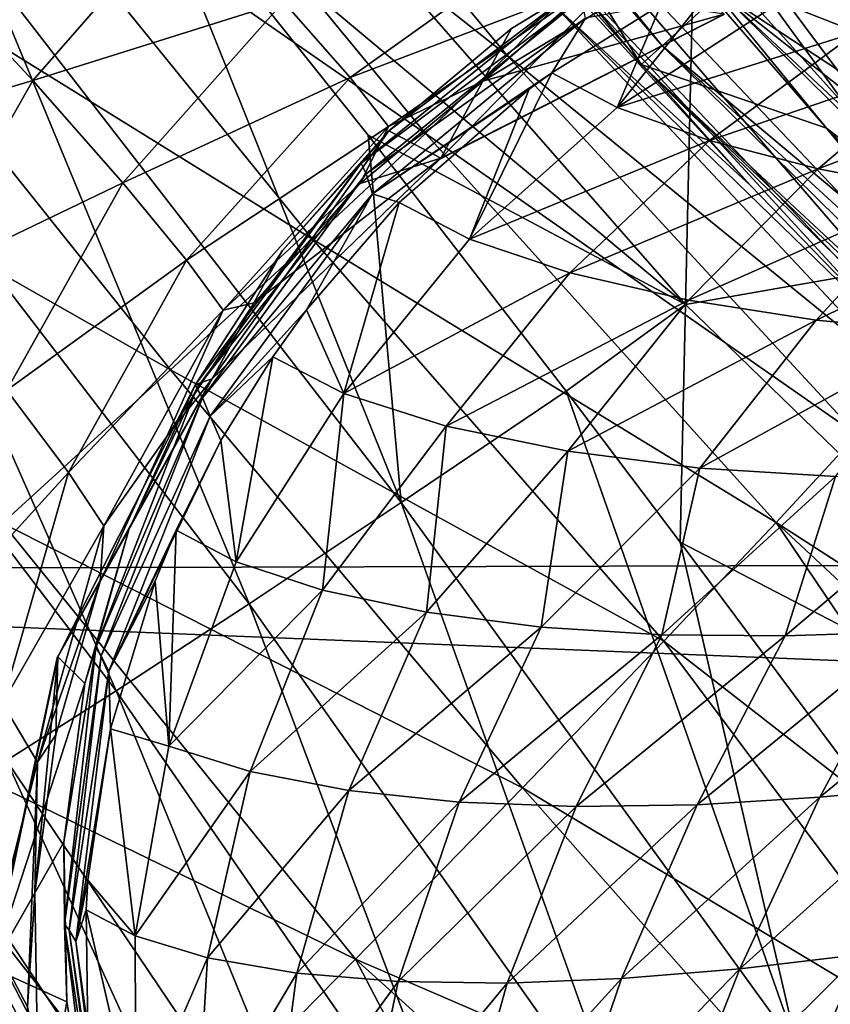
# Model space of a CAD drawing. Header units: metres. Extents: x -104 to 104, y -111 to 38.
# Tile 487 of 656: x -16.98 to -15.1, y -16.31 to -14.02. Entities that reach past the tile are written whole.
import ezdxf

# ---------------------------------------------------------------- set-up
doc = ezdxf.new("R2010")
doc.units = ezdxf.units.M
doc.layers.add('solid_509367_AD153', color=7, linetype='CONTINUOUS')

msp = doc.modelspace()

# ---------------------------------------------------------------- linework, layer by layer
at = {"layer": 'solid_509367_AD153'}
for points in [[(-14.247433, -14.24884, 49), (-15.753007, -12.564192, 49), (-15.245282, -11.753417, 49)], [(-14.247433, -14.24884, 49), (-15.245282, -11.753417, 49), (-13.805785, -13.414863, 49)], [(-15.072959, -12.020284, 51.388874), (-15.801939, -12.601642, 49.432518), (-14.291646, -14.291659, 49.432518)], [(-16.937555, -12.29605, 51.952751), (-15.486237, -14.080131, 51.952751), (-16.990471, -12.334466, 52.204365)], [(-15.35059, -13.9568, 51.767715), (-15.486237, -14.080131, 51.952751), (-16.937555, -12.29605, 51.952751)], [(-15.441203, -12.312829, 49), (-15.052698, -13.469894, 49), (-14.275045, -14.292064, 49)], [(-13.965359, -13.965359, 49), (-15.441203, -12.312829, 49), (-14.275045, -14.292064, 49)], [(-16.271772, -12.92581, 76.802628), (-16.990471, -12.334466, 52.204365), (-15.534618, -14.124121, 52.204365)], [(-15.486237, -14.080131, 51.952751), (-15.534618, -14.124121, 52.204365), (-16.990471, -12.334466, 52.204365)], [(-15.411458, -13.090611, 49.029289), (-15.753007, -12.564192, 49), (-14.247433, -14.24884, 49)], [(-14.318909, -14.318916, 49.239994), (-15.801939, -12.601642, 49.432518), (-15.832083, -12.625675, 49.239994)], [(-14.318909, -14.318916, 49.239994), (-14.291646, -14.291659, 49.432518), (-15.801939, -12.601642, 49.432518)], [(-15.832083, -12.625675, 49.239994), (-15.832081, -12.625676, 49.099998), (-14.318904, -14.31892, 49.099998)], [(-14.318909, -14.318916, 49.239994), (-15.832083, -12.625675, 49.239994), (-14.318904, -14.31892, 49.099998)], [(-15.411458, -13.090611, 49.029289), (-14.318904, -14.31892, 49.099998), (-15.832081, -12.625676, 49.099998)], [(-14.517548, -14.224184, 77.512039), (-15.386402, -12.84291, 77.552025), (-15.67804, -12.936491, 77.490135)], [(-14.517548, -14.224184, 77.512039), (-14.752312, -13.564998, 77.563972), (-15.386402, -12.84291, 77.552025)], [(-15.104518, -14.272104, 76.823914), (-16.271772, -12.92581, 76.802628), (-15.534618, -14.124121, 52.204365)], [(-15.983251, -13.195117, 77.081947), (-16.271772, -12.92581, 76.802628), (-15.104518, -14.272104, 76.823914)], [(-15.67804, -12.936491, 77.490135), (-15.862111, -13.091164, 77.325638), (-14.687998, -14.394245, 77.348053)], [(-14.517548, -14.224184, 77.512039), (-15.67804, -12.936491, 77.490135), (-14.687998, -14.394245, 77.348053)], [(-15.862111, -13.091164, 77.325638), (-15.983251, -13.195117, 77.081947), (-14.800172, -14.508542, 77.104698)], [(-14.687998, -14.394245, 77.348053), (-15.862111, -13.091164, 77.325638), (-14.800172, -14.508542, 77.104698)], [(-13.905772, -14.680145, 49.029289), (-14.318904, -14.31892, 49.099998), (-15.411458, -13.090611, 49.029289)], [(-13.905772, -14.680145, 49.029289), (-15.411458, -13.090611, 49.029289), (-14.247433, -14.24884, 49)], [(-15.846583, -14.102833, 22.514322), (-16.616735, -13.177334, 22.522524), (-16.816771, -13.335993, 21.84704)], [(-15.846583, -14.102833, 22.514322), (-15.733928, -13.989215, 23.228813), (-16.616735, -13.177334, 22.522524)], [(-14.800172, -14.508542, 77.104698), (-15.983251, -13.195117, 77.081947), (-15.104518, -14.272104, 76.823914)], [(-16.036274, -14.284288, 21.830811), (-16.816771, -13.335993, 21.84704), (-17.090958, -13.553454, 21.21538)], [(-16.036274, -14.284288, 21.830811), (-15.846583, -14.102833, 22.514322), (-16.816771, -13.335993, 21.84704)], [(-15.40102, -13.323314, 16.682907), (-15.431841, -14.681388, 16.243687), (-16.573248, -13.379436, 16.209776)], [(-15.923875, -13.525861, 48.599636), (-14.368125, -15.168245, 48.599636), (-15.700539, -13.336158, 48.892818)], [(-15.700539, -13.336158, 48.892818), (-14.166609, -14.955507, 48.892818), (-15.052698, -13.469894, 49)], [(-14.368125, -15.168245, 48.599636), (-14.166609, -14.955507, 48.892818), (-15.700539, -13.336158, 48.892818)], [(-15.40102, -13.323314, 16.682907), (-14.31321, -14.48574, 16.716713), (-15.431841, -14.681388, 16.243687)], [(-13.783922, -13.793241, 17.288477), (-14.31321, -14.48574, 16.716713), (-15.40102, -13.323314, 16.682907)], [(-16.705322, -13.615496, 16.112932), (-16.573248, -13.379436, 16.209776), (-15.431841, -14.681388, 16.243687)], [(-15.923875, -13.525861, 48.599636), (-16.005405, -13.595109, 48.200001), (-14.441691, -15.245903, 48.200001)], [(-15.923875, -13.525861, 48.599636), (-14.441691, -15.245903, 48.200001), (-14.368125, -15.168245, 48.599636)], [(-16.298933, -14.52969, 21.192934), (-17.090958, -13.553454, 21.21538), (-17.43358, -13.825183, 20.640718)], [(-16.298933, -14.52969, 21.192934), (-16.036274, -14.284288, 21.830811), (-17.090958, -13.553454, 21.21538)], [(-16.092848, -15.142147, 15.899475), (-17.062021, -13.890441, 15.899125), (-16.705322, -13.615496, 16.112932)], [(-16.169401, -14.288137, 16.119352), (-16.705322, -13.615496, 16.112932), (-15.431841, -14.681388, 16.243687)], [(-16.092848, -15.142147, 15.899475), (-16.705322, -13.615496, 16.112932), (-16.169401, -14.288137, 16.119352)], [(-14.891706, -14.806658, 23.984011), (-14.441691, -15.245903, 48.200001), (-16.005405, -13.595109, 48.200001)], [(-15.281498, -14.404021, 23.971928), (-14.891706, -14.806658, 23.984011), (-16.005405, -13.595109, 48.200001)], [(-15.700584, -13.946026, 23.959101), (-15.281498, -14.404021, 23.971928), (-16.005405, -13.595109, 48.200001)], [(21.743666, -13.646845, -18.346928), (20.274202, -15.193457, -18.129566), (-21.65933, -13.728402, -18.335466)], [(20.274202, -15.193457, -18.129566), (-20.180428, -15.302619, -18.114225), (-21.65933, -13.728402, -18.335466)], [(-14.405566, -14.578625, 51.700001), (-15.200953, -13.747658, 51.700001), (-15.08633, -13.731497, 51.700001)], [(-17.218382, -13.870303, 10.035259), (-16.948477, -14.16127, 9.492365), (-16.58437, -13.744085, 9.375728)], [(-16.58437, -13.744085, 9.375728), (-16.948477, -14.16127, 9.492365), (-16.365936, -13.977851, 8.818224)], [(-15.35059, -13.9568, 51.767715), (-15.200953, -13.747658, 51.700001), (-14.405566, -14.578625, 51.700001)], [(-16.365936, -13.977851, 8.818224), (-16.2117, -14.154215, 8.230696), (-15.74523, -13.82111, 8.202369)], [(-15.74523, -13.82111, 8.202369), (-16.2117, -14.154215, 8.230696), (-15.649738, -13.93923, 7.600026)], [(-15.212085, -13.979281, -12.878928), (-15.033924, -14.048881, -13.13258), (-14.782649, -13.817619, -12.795526)], [(-16.628927, -14.833776, 20.61437), (-17.43358, -13.825183, 20.640718), (-17.837492, -14.145511, 20.13504)], [(-16.628927, -14.833776, 20.61437), (-16.298933, -14.52969, 21.192934), (-17.43358, -13.825183, 20.640718)], [(-15.518821, -13.846875, -11.645874), (-15.342166, -14.006714, -0.171141), (-16.00058, -14.341847, -0.189755)], [(-15.836294, -14.040113, -11.655648), (-15.518821, -13.846875, -11.645874), (-16.00058, -14.341847, -0.189755)], [(-15.682426, -13.945554, -11.889766), (-15.518821, -13.846875, -11.645874), (-15.836294, -14.040113, -11.655648)], [(-17.218382, -13.870303, 10.035259), (-17.477346, -14.317371, 10.250105), (-16.948477, -14.16127, 9.492365)], [(-16.446077, -15.37773, 15.609028), (-17.38563, -14.153386, 15.607421), (-17.062021, -13.890441, 15.899125)], [(-16.092848, -15.142147, 15.899475), (-16.446077, -15.37773, 15.609028), (-17.062021, -13.890441, 15.899125)], [(-15.590714, -14.223732, -12.967252), (-15.212085, -13.979281, -12.878928), (-15.340836, -13.909118, -12.572538)], [(-15.590714, -14.223732, -12.967252), (-15.340836, -13.909118, -12.572538), (-15.48826, -13.983987, -12.580416)], [(-16.2117, -14.154215, 8.230696), (-16.121946, -14.26816, 7.621728), (-15.649738, -13.93923, 7.600026)], [(-16.185452, -14.353091, -11.900482), (-15.682426, -13.945554, -11.889766), (-16.121574, -14.278296, -11.666146)], [(-15.673614, -13.970014, -12.126946), (-15.682426, -13.945554, -11.889766), (-16.185452, -14.353091, -11.900482)], [(-15.649738, -13.93923, 7.600026), (-16.121946, -14.26816, 7.621728), (-15.902889, -14.162742, 6.99535)], [(-15.682426, -13.945554, -11.889766), (-15.836294, -14.040113, -11.655648), (-16.121574, -14.278296, -11.666146)], [(-15.649738, -13.93923, 7.600026), (-15.902889, -14.162742, 6.99535), (-15.585713, -13.969997, 6.985575)], [(-15.733928, -13.989215, 23.228813), (-15.281498, -14.404021, 23.971928), (-15.700584, -13.946026, 23.959101)], [(-13.726642, -15.556741, 51.767715), (-15.486237, -14.080131, 51.952751), (-15.35059, -13.9568, 51.767715)], [(-15.35059, -13.9568, 51.767715), (-14.405566, -14.578625, 51.700001), (-13.560403, -15.368338, 51.700001)], [(-13.687666, -15.512568, 51.73848), (-15.35059, -13.9568, 51.767715), (-13.560403, -15.368338, 51.700001)], [(-13.687666, -15.512568, 51.73848), (-13.726642, -15.556741, 51.767715), (-15.35059, -13.9568, 51.767715)], [(-16.948477, -14.16127, 9.492365), (-16.739311, -14.399239, 8.910979), (-16.365936, -13.977851, 8.818224)], [(-16.365936, -13.977851, 8.818224), (-16.739311, -14.399239, 8.910979), (-16.2117, -14.154215, 8.230696)], [(-16.17408, -14.377798, -12.129851), (-15.673614, -13.970014, -12.126946), (-16.185452, -14.353091, -11.900482)], [(-15.664057, -14.016103, -12.359636), (-15.673614, -13.970014, -12.126946), (-16.17408, -14.377798, -12.129851)], [(-15.342166, -14.006714, 0.171141), (-15.585713, -13.969997, 6.985575), (-15.902889, -14.162742, 6.99535)], [(-15.590714, -14.223732, -12.967252), (-15.033924, -14.048881, -13.13258), (-15.212085, -13.979281, -12.878928)], [(-16.00267, -14.343799, 0.102759), (-15.342166, -14.006714, 0.171141), (-16.00058, -14.341847, 0.189755)], [(-16.00267, -14.343799, 0.102759), (-15.344457, -14.008582, 0.083355), (-15.342166, -14.006714, 0.171141)], [(-15.342166, -14.006714, -0.171141), (-15.344457, -14.008582, -0.083355), (-16.00267, -14.343799, -0.102759)], [(-16.00058, -14.341847, -0.189755), (-15.342166, -14.006714, -0.171141), (-16.00267, -14.343799, -0.102759)], [(-16.00058, -14.341847, 0.189755), (-15.342166, -14.006714, 0.171141), (-15.902889, -14.162742, 6.99535)], [(-14.922512, -14.856198, 23.232811), (-15.733928, -13.989215, 23.228813), (-15.846583, -14.102833, 22.514322)], [(-15.742801, -14.143162, -12.586293), (-15.590714, -14.223732, -12.967252), (-15.48826, -13.983987, -12.580416)], [(-15.664057, -14.016103, -12.359636), (-15.742801, -14.143162, -12.586293), (-15.48826, -13.983987, -12.580416)], [(-15.733928, -13.989215, 23.228813), (-14.891706, -14.806658, 23.984011), (-15.281498, -14.404021, 23.971928)], [(-14.922512, -14.856198, 23.232811), (-14.891706, -14.806658, 23.984011), (-15.733928, -13.989215, 23.228813)], [(-16.159447, -14.424269, -12.353959), (-15.664057, -14.016103, -12.359636), (-16.17408, -14.377798, -12.129851)], [(-16.159447, -14.424269, -12.353959), (-15.742801, -14.143162, -12.586293), (-15.664057, -14.016103, -12.359636)], [(-15.344457, -14.008582, -0.083355), (-15.344457, -14.008582, 0.083355), (-16.00267, -14.343799, 0.102759)], [(-16.00267, -14.343799, -0.102759), (-15.344457, -14.008582, -0.083355), (-16.00267, -14.343799, 0.102759)], [(-16.121574, -14.278296, -11.666146), (-15.836294, -14.040113, -11.655648), (-16.00058, -14.341847, -0.189755)], [(-15.590714, -14.223732, -12.967252), (-15.376462, -14.300617, -13.280896), (-15.033924, -14.048881, -13.13258)], [(-15.376462, -14.300617, -13.280896), (-14.823729, -14.112219, -13.328043), (-15.033924, -14.048881, -13.13258)], [(-15.486237, -14.080131, 51.952751), (-13.847939, -15.694209, 51.952751), (-15.534618, -14.124121, 52.204365)], [(-13.795433, -15.634704, 51.848133), (-13.847939, -15.694209, 51.952751), (-15.486237, -14.080131, 51.952751)], [(-13.795433, -15.634704, 51.848133), (-15.486237, -14.080131, 51.952751), (-13.726642, -15.556741, 51.767715)], [(-15.033359, -14.984459, 22.498631), (-15.846583, -14.102833, 22.514322), (-16.036274, -14.284288, 21.830811)], [(-15.033359, -14.984459, 22.498631), (-14.922512, -14.856198, 23.232811), (-15.846583, -14.102833, 22.514322)], [(-15.376462, -14.300617, -13.280896), (-15.123801, -14.366522, -13.521223), (-14.823729, -14.112219, -13.328043)], [(-15.123801, -14.366522, -13.521223), (-14.596451, -14.166139, -13.467005), (-14.823729, -14.112219, -13.328043)], [(-16.159447, -14.424269, -12.353959), (-15.795586, -14.181533, -12.586127), (-15.742801, -14.143162, -12.586293)], [(-15.933716, -14.529722, -13.007835), (-15.590714, -14.223732, -12.967252), (-15.742801, -14.143162, -12.586293)], [(-15.933716, -14.529722, -13.007835), (-15.742801, -14.143162, -12.586293), (-15.795586, -14.181533, -12.586127)], [(-15.104518, -14.272104, 76.823914), (-15.534618, -14.124121, 52.204365), (-13.891202, -15.743241, 52.204365)], [(-13.866954, -15.71576, 52.012051), (-13.891202, -15.743241, 52.204365), (-15.534618, -14.124121, 52.204365)], [(-13.847939, -15.694209, 51.952751), (-13.866954, -15.71576, 52.012051), (-15.534618, -14.124121, 52.204365)], [(-17.01918, -15.190025, 20.107531), (-16.628927, -14.833776, 20.61437), (-17.837492, -14.145511, 20.13504)], [(-16.75481, -15.57942, 15.250372), (-17.665373, -14.382631, 15.249453), (-17.38563, -14.153386, 15.607421)], [(-17.477346, -14.317371, 10.250105), (-17.213531, -14.627053, 9.674066), (-16.948477, -14.16127, 9.492365)], [(-16.446077, -15.37773, 15.609028), (-16.75481, -15.57942, 15.250372), (-17.38563, -14.153386, 15.607421)], [(-16.948477, -14.16127, 9.492365), (-17.213531, -14.627053, 9.674066), (-16.739311, -14.399239, 8.910979)], [(-16.739311, -14.399239, 8.910979), (-16.59194, -14.578645, 8.298774), (-16.2117, -14.154215, 8.230696)], [(-16.2117, -14.154215, 8.230696), (-16.59194, -14.578645, 8.298774), (-16.121946, -14.26816, 7.621728)], [(-16.121946, -14.26816, 7.621728), (-16.187998, -14.400335, 7.005846), (-15.902889, -14.162742, 6.99535)], [(-16.00058, -14.341847, 0.189755), (-15.902889, -14.162742, 6.99535), (-16.187998, -14.400335, 7.005846)], [(-15.123801, -14.366522, -13.521223), (-14.852131, -14.41811, -13.692024), (-14.596451, -14.166139, -13.467005)], [(-16.159447, -14.424269, -12.353959), (-16.097086, -14.444603, -12.573843), (-15.795586, -14.181533, -12.586127)], [(-16.097086, -14.444603, -12.573843), (-15.933716, -14.529722, -13.007835), (-15.795586, -14.181533, -12.586127)], [(-15.933716, -14.529722, -13.007835), (-15.376462, -14.300617, -13.280896), (-15.590714, -14.223732, -12.967252)], [(-16.59194, -14.578645, 8.298774), (-16.50666, -14.69456, 7.664471), (-16.121946, -14.26816, 7.621728)], [(-16.121574, -14.278296, -11.666146), (-16.00058, -14.341847, -0.189755), (-16.532143, -14.854827, -0.211225)], [(-16.368351, -14.556157, -11.677135), (-16.121574, -14.278296, -11.666146), (-16.532143, -14.854827, -0.211225)], [(-16.121946, -14.26816, 7.621728), (-16.50666, -14.69456, 7.664471), (-16.187998, -14.400335, 7.005846)], [(-16.185452, -14.353091, -11.900482), (-16.121574, -14.278296, -11.666146), (-16.368351, -14.556157, -11.677135)], [(-14.477557, -14.907578, 76.834717), (-15.104518, -14.272104, 76.823914), (-13.891202, -15.743241, 52.204365)], [(-14.800172, -14.508542, 77.104698), (-15.104518, -14.272104, 76.823914), (-14.477557, -14.907578, 76.834717)], [(-15.221504, -15.18875, 21.798183), (-16.036274, -14.284288, 21.830811), (-16.298933, -14.52969, 21.192934)], [(-15.709162, -14.883245, 16.111502), (-16.169401, -14.288137, 16.119352), (-15.431841, -14.681388, 16.243687)], [(-16.092848, -15.142147, 15.899475), (-16.169401, -14.288137, 16.119352), (-15.709162, -14.883245, 16.111502)], [(-15.221504, -15.18875, 21.798183), (-15.033359, -14.984459, 22.498631), (-16.036274, -14.284288, 21.830811)], [(-15.933716, -14.529722, -13.007835), (-15.70073, -14.608128, -13.367606), (-15.376462, -14.300617, -13.280896)], [(-15.70073, -14.608128, -13.367606), (-15.123801, -14.366522, -13.521223), (-15.376462, -14.300617, -13.280896)], [(-16.534113, -14.85685, 0.121191), (-16.00058, -14.341847, 0.189755), (-16.532143, -14.854827, 0.211225)], [(-16.534113, -14.85685, 0.121191), (-16.00267, -14.343799, 0.102759), (-16.00058, -14.341847, 0.189755)], [(-16.00058, -14.341847, -0.189755), (-16.00267, -14.343799, -0.102759), (-16.534113, -14.85685, -0.121191)], [(-16.532143, -14.854827, -0.211225), (-16.00058, -14.341847, -0.189755), (-16.534113, -14.85685, -0.121191)], [(-16.00267, -14.343799, -0.102759), (-16.00267, -14.343799, 0.102759), (-16.534113, -14.85685, 0.121191)], [(-16.534113, -14.85685, -0.121191), (-16.00267, -14.343799, -0.102759), (-16.534113, -14.85685, 0.121191)], [(-16.532143, -14.854827, 0.211225), (-16.00058, -14.341847, 0.189755), (-16.43475, -14.677537, 7.016832)], [(-16.00058, -14.341847, 0.189755), (-16.187998, -14.400335, 7.005846), (-16.43475, -14.677537, 7.016832)], [(-16.185452, -14.353091, -11.900482), (-16.368351, -14.556157, -11.677135), (-16.571167, -14.867549, -11.688374)], [(-16.567327, -14.875973, -11.89936), (-16.185452, -14.353091, -11.900482), (-16.571167, -14.867549, -11.688374)], [(-16.17408, -14.377798, -12.129851), (-16.185452, -14.353091, -11.900482), (-16.567327, -14.875973, -11.89936)], [(-15.70073, -14.608128, -13.367606), (-15.425138, -14.671883, -13.646991), (-15.123801, -14.366522, -13.521223)], [(-15.425138, -14.671883, -13.646991), (-14.852131, -14.41811, -13.692024), (-15.123801, -14.366522, -13.521223)], [(-16.75481, -15.57942, 15.250372), (-17.009972, -15.741285, 14.834054), (-17.665373, -14.382631, 15.249453)], [(-16.554686, -14.898785, -12.108068), (-16.17408, -14.377798, -12.129851), (-16.567327, -14.875973, -11.89936)], [(-16.159447, -14.424269, -12.353959), (-16.17408, -14.377798, -12.129851), (-16.554686, -14.898785, -12.108068)], [(-17.213531, -14.627053, 9.674066), (-17.009377, -14.880634, 9.055565), (-16.739311, -14.399239, 8.910979)], [(-16.739311, -14.399239, 8.910979), (-17.009377, -14.880634, 9.055565), (-16.59194, -14.578645, 8.298774)], [(-16.50666, -14.69456, 7.664471), (-16.43475, -14.677537, 7.016832), (-16.187998, -14.400335, 7.005846)], [(-15.425138, -14.671883, -13.646991), (-15.128367, -14.717824, -13.850895), (-14.852131, -14.41811, -13.692024)], [(-15.128367, -14.717824, -13.850895), (-14.575047, -14.455246, -13.801467), (-14.852131, -14.41811, -13.692024)], [(-16.53702, -14.941638, -12.311431), (-16.159447, -14.424269, -12.353959), (-16.554686, -14.898785, -12.108068)], [(-16.53702, -14.941638, -12.311431), (-16.312754, -14.693735, -12.549315), (-16.159447, -14.424269, -12.353959)], [(-16.159447, -14.424269, -12.353959), (-16.312754, -14.693735, -12.549315), (-16.097086, -14.444603, -12.573843)], [(-16.226328, -14.888225, -13.003078), (-16.097086, -14.444603, -12.573843), (-16.312754, -14.693735, -12.549315)], [(-16.226328, -14.888225, -13.003078), (-15.933716, -14.529722, -13.007835), (-16.097086, -14.444603, -12.573843)], [(-15.128367, -14.717824, -13.850895), (-14.82495, -14.746419, -13.988686), (-14.575047, -14.455246, -13.801467)], [(-14.31321, -14.48574, 16.716713), (-14.189143, -15.885721, 16.280624), (-15.431841, -14.681388, 16.243687)], [(-15.482677, -15.464435, 21.147379), (-16.298933, -14.52969, 21.192934), (-16.628927, -14.833776, 20.61437)], [(-15.482677, -15.464435, 21.147379), (-15.221504, -15.18875, 21.798183), (-16.298933, -14.52969, 21.192934)], [(-16.226328, -14.888225, -13.003078), (-15.70073, -14.608128, -13.367606), (-15.933716, -14.529722, -13.007835)], [(-17.009377, -14.880634, 9.055565), (-16.86591, -15.072033, 8.403017), (-16.59194, -14.578645, 8.298774)], [(-16.59194, -14.578645, 8.298774), (-16.86591, -15.072033, 8.403017), (-16.50666, -14.69456, 7.664471)], [(-16.571167, -14.867549, -11.688374), (-16.368351, -14.556157, -11.677135), (-16.532143, -14.854827, -0.211225)], [(-16.226328, -14.888225, -13.003078), (-15.988393, -14.964186, -13.395483), (-15.70073, -14.608128, -13.367606)], [(-15.988393, -14.964186, -13.395483), (-15.425138, -14.671883, -13.646991), (-15.70073, -14.608128, -13.367606)], [(-16.50666, -14.69456, 7.664471), (-16.637701, -14.988235, 7.028065), (-16.43475, -14.677537, 7.016832)], [(-16.532143, -14.854827, 0.211225), (-16.43475, -14.677537, 7.016832), (-16.637701, -14.988235, 7.028065)], [(-15.988393, -14.964186, -13.395483), (-15.705316, -15.022998, -13.706671), (-15.425138, -14.671883, -13.646991)], [(-15.444035, -15.234035, 16.101429), (-15.709162, -14.883245, 16.111502), (-15.431841, -14.681388, 16.243687)], [(-15.705316, -15.022998, -13.706671), (-15.128367, -14.717824, -13.850895), (-15.425138, -14.671883, -13.646991)], [(-15.444035, -15.234035, 16.101429), (-15.431841, -14.681388, 16.243687), (-14.189143, -15.885721, 16.280624)], [(-16.86591, -15.072033, 8.403017), (-16.783463, -15.195804, 7.725986), (-16.50666, -14.69456, 7.664471)], [(-16.50666, -14.69456, 7.664471), (-16.783463, -15.195804, 7.725986), (-16.637701, -14.988235, 7.028065)], [(-16.53702, -14.941638, -12.311431), (-16.391418, -14.802999, -12.53562), (-16.312754, -14.693735, -12.549315)], [(-16.391418, -14.802999, -12.53562), (-16.226328, -14.888225, -13.003078), (-16.312754, -14.693735, -12.549315)], [(-15.705316, -15.022998, -13.706671), (-15.398732, -15.061828, -13.941747), (-15.128367, -14.717824, -13.850895)], [(-15.398732, -15.061828, -13.941747), (-14.82495, -14.746419, -13.988686), (-15.128367, -14.717824, -13.850895)], [(-15.398732, -15.061828, -13.941747), (-15.083076, -15.081565, -14.110077), (-14.82495, -14.746419, -13.988686)], [(-16.53702, -14.941638, -12.311431), (-16.511551, -14.997451, -12.507579), (-16.391418, -14.802999, -12.53562)], [(-16.476278, -15.279854, -12.910281), (-16.391418, -14.802999, -12.53562), (-16.511551, -14.997451, -12.507579)], [(-16.476278, -15.279854, -12.910281), (-16.226328, -14.888225, -13.003078), (-16.391418, -14.802999, -12.53562)], [(-15.810946, -15.805249, 20.560997), (-16.628927, -14.833776, 20.61437), (-17.01918, -15.190025, 20.107531)], [(-15.810946, -15.805249, 20.560997), (-15.482677, -15.464435, 21.147379), (-16.628927, -14.833776, 20.61437)], [(-16.892359, -15.502916, 0.137039), (-16.532143, -14.854827, 0.211225), (-16.890406, -15.500824, 0.233674)], [(-16.892359, -15.502916, 0.137039), (-16.534113, -14.85685, 0.121191), (-16.532143, -14.854827, 0.211225)], [(-16.532143, -14.854827, -0.211225), (-16.534113, -14.85685, -0.121191), (-16.892359, -15.502916, -0.137039)], [(-16.890406, -15.500824, -0.233674), (-16.532143, -14.854827, -0.211225), (-16.892359, -15.502916, -0.137039)], [(-16.534113, -14.85685, -0.121191), (-16.534113, -14.85685, 0.121191), (-16.892359, -15.502916, 0.137039)], [(-16.892359, -15.502916, -0.137039), (-16.534113, -14.85685, -0.121191), (-16.892359, -15.502916, 0.137039)], [(-16.890406, -15.500824, 0.233674), (-16.532143, -14.854827, 0.211225), (-16.792379, -15.325575, 7.039298)], [(-16.571167, -14.867549, -11.688374), (-16.532143, -14.854827, -0.211225), (-16.890406, -15.500824, -0.233674)], [(-16.725536, -15.205587, -11.699613), (-16.571167, -14.867549, -11.688374), (-16.890406, -15.500824, -0.233674)], [(-16.802439, -15.479123, -11.886472), (-16.567327, -14.875973, -11.89936), (-16.725536, -15.205587, -11.699613)], [(-16.554686, -14.898785, -12.108068), (-16.567327, -14.875973, -11.89936), (-16.802439, -15.479123, -11.886472)], [(-16.532143, -14.854827, 0.211225), (-16.637701, -14.988235, 7.028065), (-16.792379, -15.325575, 7.039298)], [(-16.567327, -14.875973, -11.89936), (-16.571167, -14.867549, -11.688374), (-16.725536, -15.205587, -11.699613)], [(-17.009377, -14.880634, 9.055565), (-17.162062, -15.39696, 9.24445), (-16.86591, -15.072033, 8.403017)], [(-16.790052, -15.498233, -12.063049), (-16.554686, -14.898785, -12.108068), (-16.802439, -15.479123, -11.886472)], [(-16.53702, -14.941638, -12.311431), (-16.554686, -14.898785, -12.108068), (-16.790052, -15.498233, -12.063049)], [(-16.476278, -15.279854, -12.910281), (-16.275902, -15.345449, -13.290992), (-16.226328, -14.888225, -13.003078)], [(-16.275902, -15.345449, -13.290992), (-15.988393, -14.964186, -13.395483), (-16.226328, -14.888225, -13.003078)], [(-15.171878, -16.412632, 15.857625), (-16.092848, -15.142147, 15.899475), (-15.709162, -14.883245, 16.111502)], [(-15.171878, -16.412632, 15.857625), (-15.709162, -14.883245, 16.111502), (-15.444035, -15.234035, 16.101429)], [(-16.771885, -15.534104, -12.234856), (-16.53702, -14.941638, -12.311431), (-16.790052, -15.498233, -12.063049)], [(-16.771885, -15.534104, -12.234856), (-16.511551, -14.997451, -12.507579), (-16.53702, -14.941638, -12.311431)], [(-16.275902, -15.345449, -13.290992), (-16.034204, -15.396821, -13.609114), (-15.988393, -14.964186, -13.395483)], [(-16.034204, -15.396821, -13.609114), (-15.705316, -15.022998, -13.706671), (-15.988393, -14.964186, -13.395483)], [(-16.783463, -15.195804, 7.725986), (-16.792379, -15.325575, 7.039298), (-16.637701, -14.988235, 7.028065)], [(-15.221504, -15.18875, 21.798183), (-14.212693, -15.838639, 22.34861), (-15.033359, -14.984459, 22.498631)], [(-16.771885, -15.534104, -12.234856), (-16.615602, -15.205932, -12.472948), (-16.511551, -14.997451, -12.507579)], [(-16.615602, -15.205932, -12.472948), (-16.476278, -15.279854, -12.910281), (-16.511551, -14.997451, -12.507579)], [(-16.034204, -15.396821, -13.609114), (-15.767397, -15.431404, -13.866747), (-15.705316, -15.022998, -13.706671)], [(-15.767397, -15.431404, -13.866747), (-15.398732, -15.061828, -13.941747), (-15.705316, -15.022998, -13.706671)], [(-17.162062, -15.39696, 9.24445), (-17.019173, -15.608379, 8.537931), (-16.86591, -15.072033, 8.403017)], [(-16.86591, -15.072033, 8.403017), (-17.019173, -15.608379, 8.537931), (-16.783463, -15.195804, 7.725986)], [(-15.767397, -15.431404, -13.866747), (-15.487, -15.449311, -14.069605), (-15.398732, -15.061828, -13.941747)], [(-15.487, -15.449311, -14.069605), (-15.083076, -15.081565, -14.110077), (-15.398732, -15.061828, -13.941747)], [(-15.487, -15.449311, -14.069605), (-15.20062, -15.45224, -14.224126), (-15.083076, -15.081565, -14.110077)], [(-15.20062, -15.45224, -14.224126), (-14.767271, -15.085026, -14.221211), (-15.083076, -15.081565, -14.110077)], [(-15.20062, -15.45224, -14.224126), (-14.913177, -15.442573, -14.336146), (-14.767271, -15.085026, -14.221211)], [(-15.562452, -16.628349, 15.571589), (-16.446077, -15.37773, 15.609028), (-16.092848, -15.142147, 15.899475)], [(-15.171878, -16.412632, 15.857625), (-15.562452, -16.628349, 15.571589), (-16.092848, -15.142147, 15.899475)], [(20.274202, -15.193457, -18.129566), (18.959627, -16.886137, -17.891676), (-20.180428, -15.302619, -18.114225)], [(-16.198854, -16.203455, 20.052353), (-17.01918, -15.190025, 20.107531), (-17.461323, -15.590798, 19.683279)], [(-16.198854, -16.203455, 20.052353), (-15.810946, -15.805249, 20.560997), (-17.01918, -15.190025, 20.107531)], [(-17.019173, -15.608379, 8.537931), (-16.937666, -15.745292, 7.80301), (-16.783463, -15.195804, 7.725986)], [(-16.783463, -15.195804, 7.725986), (-16.937666, -15.745292, 7.80301), (-16.792379, -15.325575, 7.039298)], [(-15.482677, -15.464435, 21.147379), (-14.53714, -16.200203, 21.339848), (-15.221504, -15.18875, 21.798183)], [(-15.221504, -15.18875, 21.798183), (-14.53714, -16.200203, 21.339848), (-14.354702, -15.996894, 21.834625)], [(-15.221504, -15.18875, 21.798183), (-14.354702, -15.996894, 21.834625), (-14.212693, -15.838639, 22.34861)], [(-16.828045, -15.562794, -11.710603), (-16.725536, -15.205587, -11.699613), (-16.890406, -15.500824, -0.233674)], [(-16.802439, -15.479123, -11.886472), (-16.725536, -15.205587, -11.699613), (-16.828045, -15.562794, -11.710603)], [(-16.771885, -15.534104, -12.234856), (-16.66453, -15.324471, -12.451368), (-16.615602, -15.205932, -12.472948)], [(-16.632383, -15.708219, -12.826869), (-16.615602, -15.205932, -12.472948), (-16.66453, -15.324471, -12.451368)], [(-16.632383, -15.708219, -12.826869), (-16.476278, -15.279854, -12.910281), (-16.615602, -15.205932, -12.472948)], [(-14.763575, -16.147278, 16.06204), (-15.444035, -15.234035, 16.101429), (-14.189143, -15.885721, 16.280624)], [(-15.171878, -16.412632, 15.857625), (-15.444035, -15.234035, 16.101429), (-14.763575, -16.147278, 16.06204)], [(-16.632383, -15.708219, -12.826869), (-16.275902, -15.345449, -13.290992), (-16.476278, -15.279854, -12.910281)], [(18.959627, -16.886137, -17.891676), (-18.869469, -17.015713, -17.873465), (-20.180428, -15.302619, -18.114225)], [(-16.937666, -15.745292, 7.80301), (-16.895369, -15.682118, 7.050282), (-16.792379, -15.325575, 7.039298)], [(-16.890406, -15.500824, 0.233674), (-16.792379, -15.325575, 7.039298), (-16.895369, -15.682118, 7.050282)], [(-16.771885, -15.534104, -12.234856), (-16.768425, -15.667809, -12.381884), (-16.66453, -15.324471, -12.451368)], [(-16.768425, -15.667809, -12.381884), (-16.632383, -15.708219, -12.826869), (-16.66453, -15.324471, -12.451368)], [(-16.632383, -15.708219, -12.826869), (-16.443806, -15.767306, -13.214322), (-16.275902, -15.345449, -13.290992)], [(-16.443806, -15.767306, -13.214322), (-16.034204, -15.396821, -13.609114), (-16.275902, -15.345449, -13.290992)], [(-15.906741, -16.809713, 15.211766), (-16.75481, -15.57942, 15.250372), (-16.446077, -15.37773, 15.609028)], [(-15.562452, -16.628349, 15.571589), (-15.906741, -16.809713, 15.211766), (-16.446077, -15.37773, 15.609028)], [(-16.443806, -15.767306, -13.214322), (-16.214165, -15.81146, -13.544703), (-16.034204, -15.396821, -13.609114)], [(-16.214165, -15.81146, -13.544703), (-15.767397, -15.431404, -13.866747), (-16.034204, -15.396821, -13.609114)], [(-15.119613, -15.827097, -14.362166), (-14.627955, -15.422811, -14.410534), (-14.913177, -15.442573, -14.336146)], [(-15.119613, -15.827097, -14.362166), (-14.832709, -15.799569, -14.464543), (-14.627955, -15.422811, -14.410534)], [(-16.214165, -15.81146, -13.544703), (-15.958165, -15.838561, -13.819682), (-15.767397, -15.431404, -13.866747)], [(-15.958165, -15.838561, -13.819682), (-15.487, -15.449311, -14.069605), (-15.767397, -15.431404, -13.866747)], [(-15.405167, -15.844352, -14.223326), (-14.913177, -15.442573, -14.336146), (-15.20062, -15.45224, -14.224126)], [(-15.405167, -15.844352, -14.223326), (-15.119613, -15.827097, -14.362166), (-14.913177, -15.442573, -14.336146)], [(-15.958165, -15.838561, -13.819682), (-15.686203, -15.848945, -14.044096), (-15.487, -15.449311, -14.069605)], [(-15.810946, -15.805249, 20.560997), (-14.752442, -16.440136, 20.885183), (-15.482677, -15.464435, 21.147379)], [(-15.686203, -15.848945, -14.044096), (-15.20062, -15.45224, -14.224126), (-15.487, -15.449311, -14.069605)], [(-15.686203, -15.848945, -14.044096), (-15.405167, -15.844352, -14.223326), (-15.20062, -15.45224, -14.224126)], [(-15.482677, -15.464435, 21.147379), (-14.752442, -16.440136, 20.885183), (-14.53714, -16.200203, 21.339848)], [(-16.802439, -15.479123, -11.886472), (-16.828045, -15.562794, -11.710603), (-16.876427, -15.931271, -11.721101)], [(-16.875017, -16.122086, -11.862684), (-16.802439, -15.479123, -11.886472), (-16.876427, -15.931271, -11.721101)], [(-16.790052, -15.498233, -12.063049), (-16.802439, -15.479123, -11.886472), (-16.875017, -16.122086, -11.862684)], [(-17.04611, -16.225559, 0.148919), (-16.890406, -15.500824, 0.233674), (-17.04406, -16.223389, 0.25514)], [(-17.04611, -16.225559, 0.148919), (-16.892359, -15.502916, 0.137039), (-16.890406, -15.500824, 0.233674)], [(-16.890406, -15.500824, -0.233674), (-16.892359, -15.502916, -0.137039), (-17.04611, -16.225559, -0.148919)], [(-17.04406, -16.223389, -0.25514), (-16.890406, -15.500824, -0.233674), (-17.04611, -16.225559, -0.148919)], [(-16.892359, -15.502916, -0.137039), (-16.892359, -15.502916, 0.137039), (-17.04611, -16.225559, 0.148919)], [(-17.04611, -16.225559, -0.148919), (-16.892359, -15.502916, -0.137039), (-17.04611, -16.225559, 0.148919)], [(-17.04406, -16.223389, 0.25514), (-16.890406, -15.500824, 0.233674), (-16.944397, -16.050001, 7.060777)], [(-16.828045, -15.562794, -11.710603), (-16.890406, -15.500824, -0.233674), (-17.04406, -16.223389, -0.25514)], [(-16.890406, -15.500824, 0.233674), (-16.895369, -15.682118, 7.050282), (-16.944397, -16.050001, 7.060777)], [(-16.864487, -16.136169, -11.997795), (-16.790052, -15.498233, -12.063049), (-16.875017, -16.122086, -11.862684)], [(-16.771885, -15.534104, -12.234856), (-16.790052, -15.498233, -12.063049), (-16.864487, -16.136169, -11.997795)], [(-16.848557, -16.162607, -12.129281), (-16.771885, -15.534104, -12.234856), (-16.864487, -16.136169, -11.997795)], [(-16.848557, -16.162607, -12.129281), (-16.768425, -15.667809, -12.381884), (-16.771885, -15.534104, -12.234856)], [(-16.876427, -15.931271, -11.721101), (-16.828045, -15.562794, -11.710603), (-17.04406, -16.223389, -0.25514)], [(-16.193998, -16.951061, 14.789387), (-17.009972, -15.741285, 14.834054), (-16.75481, -15.57942, 15.250372)], [(-15.906741, -16.809713, 15.211766), (-16.193998, -16.951061, 14.789387), (-16.75481, -15.57942, 15.250372)], [(-16.637594, -16.650007, 19.632999), (-17.461323, -15.590798, 19.683279), (-17.945875, -16.027502, 19.350716)], [(-16.637594, -16.650007, 19.632999), (-16.198854, -16.203455, 20.052353), (-17.461323, -15.590798, 19.683279)], [(-17.019173, -15.608379, 8.537931), (-17.043653, -16.159418, 8.696408), (-16.937666, -15.745292, 7.80301)], [(-16.848557, -16.162607, -12.129281), (-16.821018, -16.020132, -12.30061), (-16.768425, -15.667809, -12.381884)], [(-16.821018, -16.020132, -12.30061), (-16.711252, -16.149521, -12.707802), (-16.768425, -15.667809, -12.381884)], [(-16.711252, -16.149521, -12.707802), (-16.632383, -15.708219, -12.826869), (-16.768425, -15.667809, -12.381884)], [(-16.937666, -15.745292, 7.80301), (-16.944397, -16.050001, 7.060777), (-16.895369, -15.682118, 7.050282)], [(-16.711252, -16.149521, -12.707802), (-16.443806, -15.767306, -13.214322), (-16.632383, -15.708219, -12.826869)], [(-16.415257, -17.047981, 14.317634), (-17.204058, -15.858567, 14.372314), (-17.009972, -15.741285, 14.834054)], [(-17.043653, -16.159418, 8.696408), (-16.961088, -16.313868, 7.891455), (-16.937666, -15.745292, 7.80301)], [(-16.193998, -16.951061, 14.789387), (-16.415257, -17.047981, 14.317634), (-17.009972, -15.741285, 14.834054)], [(-16.937666, -15.745292, 7.80301), (-16.961088, -16.313868, 7.891455), (-16.944397, -16.050001, 7.060777)], [(-16.711252, -16.149521, -12.707802), (-16.542831, -16.200071, -13.088796), (-16.443806, -15.767306, -13.214322)], [(-16.542831, -16.200071, -13.088796), (-16.214165, -15.81146, -13.544703), (-16.443806, -15.767306, -13.214322)], [(-16.542831, -16.200071, -13.088796), (-16.334963, -16.235899, -13.421514), (-16.214165, -15.81146, -13.544703)], [(-16.334963, -16.235899, -13.421514), (-15.958165, -15.838561, -13.819682), (-16.214165, -15.81146, -13.544703)], [(-16.198854, -16.203455, 20.052353), (-15.003371, -16.719772, 20.464474), (-15.810946, -15.805249, 20.560997)], [(-15.810946, -15.805249, 20.560997), (-15.003371, -16.719772, 20.464474), (-14.752442, -16.440136, 20.885183)], [(-15.305885, -16.225719, -14.314152), (-14.832709, -15.799569, -14.464543), (-15.119613, -15.827097, -14.362166)], [(-15.305885, -16.225719, -14.314152), (-15.02584, -16.192884, -14.44478), (-14.832709, -15.799569, -14.464543)], [(-15.580415, -16.248484, -14.149539), (-15.119613, -15.827097, -14.362166), (-15.405167, -15.844352, -14.223326)], [(-15.580415, -16.248484, -14.149539), (-15.305885, -16.225719, -14.314152), (-15.119613, -15.827097, -14.362166)], [(-16.563614, -17.097452, 13.811231), (-17.33136, -15.927817, 13.87873), (-17.204058, -15.858567, 14.372314)], [(-16.415257, -17.047981, 14.317634), (-16.563614, -17.097452, 13.811231), (-17.204058, -15.858567, 14.372314)], [(-16.334963, -16.235899, -13.421514), (-16.099926, -16.255415, -13.706841), (-15.958165, -15.838561, -13.819682)], [(-16.099926, -16.255415, -13.706841), (-15.686203, -15.848945, -14.044096), (-15.958165, -15.838561, -13.819682)], [(-16.099926, -16.255415, -13.706841), (-15.846445, -16.259071, -13.94823), (-15.686203, -15.848945, -14.044096)], [(-15.846445, -16.259071, -13.94823), (-15.405167, -15.844352, -14.223326), (-15.686203, -15.848945, -14.044096)], [(-15.846445, -16.259071, -13.94823), (-15.580415, -16.248484, -14.149539), (-15.405167, -15.844352, -14.223326)], [(-17.33136, -15.927817, 13.87873), (-16.628792, -17.107225, 13.283777), (-17.385183, -15.951206, 13.36832)], [(-16.563614, -17.097452, 13.811231), (-16.628792, -17.107225, 13.283777), (-17.33136, -15.927817, 13.87873)], [(-17.399176, -16.011873, 11.602339), (-17.385183, -15.951206, 13.36832), (-16.628792, -17.107225, 13.283777)], [(-16.86961, -16.302866, -11.730877), (-16.876427, -15.931271, -11.721101), (-17.04406, -16.223389, -0.25514)], [(-16.875017, -16.122086, -11.862684), (-16.876427, -15.931271, -11.721101), (-16.86961, -16.302866, -11.730877)], [(-17.097385, -16.492214, 10.820492), (-17.399176, -16.011873, 11.602339), (-16.628792, -17.107225, 13.283777)], [(-16.848557, -16.162607, -12.129281), (-16.825148, -16.088505, -12.283715), (-16.821018, -16.020132, -12.30061)], [(-16.821018, -16.020132, -12.30061), (-16.825148, -16.088505, -12.283715), (-16.711252, -16.149521, -12.707802)], [(-17.117199, -17.134768, 19.31246), (-16.637594, -16.650007, 19.632999), (-17.945875, -16.027502, 19.350716)], [(-17.04406, -16.223389, 0.25514), (-16.944397, -16.050001, 7.060777), (-16.938385, -16.421108, 7.070549)], [(-16.961088, -16.313868, 7.891455), (-16.938385, -16.421108, 7.070549), (-16.944397, -16.050001, 7.060777)], [(-16.848557, -16.162607, -12.129281), (-16.821184, -16.373913, -12.209281), (-16.825148, -16.088505, -12.283715)], [(-16.709806, -16.588642, -12.557671), (-16.711252, -16.149521, -12.707802), (-16.825148, -16.088505, -12.283715)], [(-16.709806, -16.588642, -12.557671), (-16.825148, -16.088505, -12.283715), (-16.821184, -16.373913, -12.209281)], [(-16.875017, -16.122086, -11.862684), (-16.86961, -16.302866, -11.730877), (-16.807749, -16.669363, -11.739712)], [(-16.780191, -16.76173, -11.829592), (-16.875017, -16.122086, -11.862684), (-16.807749, -16.669363, -11.739712)], [(-16.864487, -16.136169, -11.997795), (-16.875017, -16.122086, -11.862684), (-16.780191, -16.76173, -11.829592)], [(-16.773022, -16.770058, -11.916659), (-16.864487, -16.136169, -11.997795), (-16.780191, -16.76173, -11.829592)], [(-16.848557, -16.162607, -12.129281), (-16.864487, -16.136169, -11.997795), (-16.773022, -16.770058, -11.916659)], [(-16.709806, -16.588642, -12.557671), (-16.542831, -16.200071, -13.088796), (-16.711252, -16.149521, -12.707802)], [(-15.197638, -16.590153, -14.349991), (-14.742687, -16.151941, -14.54355), (-15.02584, -16.192884, -14.44478)], [(-15.197638, -16.590153, -14.349991), (-14.92498, -16.546869, -14.47817), (-14.742687, -16.151941, -14.54355)], [(-14.303757, -17.689299, 15.794046), (-15.171878, -16.412632, 15.857625), (-14.763575, -16.147278, 16.06204)], [(-17.090004, -16.426397, 9.713962), (-16.938059, -16.696114, 8.870095), (-17.043653, -16.159418, 8.696408)], [(-17.043653, -16.159418, 8.696408), (-16.938059, -16.696114, 8.870095), (-16.961088, -16.313868, 7.891455)], [(-16.76198, -16.785711, -12.001667), (-16.821184, -16.373913, -12.209281), (-16.848557, -16.162607, -12.129281)], [(-16.76198, -16.785711, -12.001667), (-16.848557, -16.162607, -12.129281), (-16.773022, -16.770058, -11.916659)], [(-16.709806, -16.588642, -12.557671), (-16.568697, -16.629107, -12.91943), (-16.542831, -16.200071, -13.088796)], [(-16.637594, -16.650007, 19.632999), (-15.588007, -17.37129, 19.766384), (-16.198854, -16.203455, 20.052353)], [(-16.568697, -16.629107, -12.91943), (-16.334963, -16.235899, -13.421514), (-16.542831, -16.200071, -13.088796)], [(-16.198854, -16.203455, 20.052353), (-15.588007, -17.37129, 19.766384), (-15.281431, -17.029642, 20.092241)], [(-16.198854, -16.203455, 20.052353), (-15.281431, -17.029642, 20.092241), (-15.003371, -16.719772, 20.464474)], [(-15.462637, -16.625551, -14.192465), (-15.02584, -16.192884, -14.44478), (-15.305885, -16.225719, -14.314152)], [(-15.462637, -16.625551, -14.192465), (-15.197638, -16.590153, -14.349991), (-15.02584, -16.192884, -14.44478)], [(-17.04406, -16.223389, 0.25514), (-16.938385, -16.421108, 7.070549), (-16.877464, -16.787256, 7.079384)], [(-16.979677, -16.959375, 0.273747), (-17.04406, -16.223389, 0.25514), (-16.877464, -16.787256, 7.079384)], [(-16.86961, -16.302866, -11.730877), (-17.04406, -16.223389, -0.25514), (-16.979677, -16.959375, -0.273747)], [(-15.717608, -16.651478, -14.004631), (-15.305885, -16.225719, -14.314152), (-15.580415, -16.248484, -14.149539)], [(-15.717608, -16.651478, -14.004631), (-15.462637, -16.625551, -14.192465), (-15.305885, -16.225719, -14.314152)], [(-16.568697, -16.629107, -12.91943), (-16.391005, -16.655958, -13.244417), (-16.334963, -16.235899, -13.421514)], [(-16.391005, -16.655958, -13.244417), (-16.099926, -16.255415, -13.706841), (-16.334963, -16.235899, -13.421514)], [(-15.95982, -16.666237, -13.785192), (-15.580415, -16.248484, -14.149539), (-15.846445, -16.259071, -13.94823)], [(-15.95982, -16.666237, -13.785192), (-15.717608, -16.651478, -14.004631), (-15.580415, -16.248484, -14.149539)], [(-16.391005, -16.655958, -13.244417), (-16.185841, -16.668175, -13.53245), (-16.099926, -16.255415, -13.706841)], [(-16.185841, -16.668175, -13.53245), (-15.846445, -16.259071, -13.94823), (-16.099926, -16.255415, -13.706841)], [(-16.185841, -16.668175, -13.53245), (-15.95982, -16.666237, -13.785192), (-15.846445, -16.259071, -13.94823)], [(-16.807749, -16.669363, -11.739712), (-16.86961, -16.302866, -11.730877), (-16.979677, -16.959375, -0.273747)]]:
    msp.add_3dface(points, dxfattribs=at)

doc.saveas('drawing.dxf')
